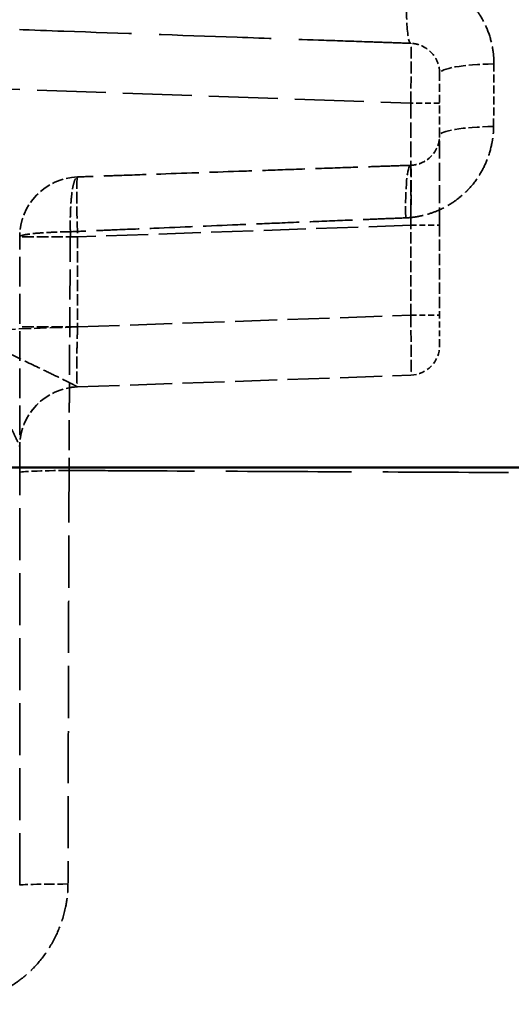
# Model space of a CAD drawing. Header units: millimetres. Extents: x 3278 to 6066, y 2420 to 4375.
# Tile 630 of 656: x 5356 to 5373, y 4158 to 4191. Entities that reach past the tile are written whole.
import ezdxf

# ---------------------------------------------------------------- set-up
doc = ezdxf.new("R2010")
doc.units = ezdxf.units.MM
doc.linetypes.add('DASHED', pattern=[0.2067, 0.1654, -0.0413])
for name, color, linetype, lineweight in [('Sichtbare tangentiale Kanten(DIN)', 7, 'Continuous', 50), ('Verdeckte Kanten(DIN)', 7, 'DASHED', 35), ('Verdeckte tangentiale Kanten(DIN)', 7, 'DASHED', 35)]:
    doc.layers.add(name, color=color, linetype=linetype, lineweight=lineweight)

msp = doc.modelspace()

# ---------------------------------------------------------------- linework, layer by layer
at = {"layer": 'Sichtbare tangentiale Kanten(DIN)'}
msp.add_open_spline([(5355.032, 4176.118), (5356.561, 4176.118), (5358.178, 4176.118), (5361.492, 4176.118), (5363.384, 4176.118), (5366.869, 4176.118), (5368.789, 4176.118), (5372.261, 4176.118), (5374.208, 4176.118), (5377.665, 4176.118), (5379.639, 4176.118), (5384.878, 4176.118), (5388.702, 4176.118), (5393.925, 4176.118), (5395.974, 4176.118), (5399.35, 4176.118), (5401.421, 4176.118), (5406.574, 4176.118), (5410.49, 4176.118), (5417.419, 4176.118), (5421.376, 4176.118), (5428.258, 4176.118), (5432.25, 4176.118), (5439.087, 4176.118), (5443.106, 4176.118), (5449.902, 4176.118), (5457.089, 4176.118), (5464.315, 4176.118), (5471.497, 4176.118), (5475.569, 4176.118), (5482.282, 4176.118), (5486.365, 4176.118), (5496.645, 4176.118), (5504.319, 4176.118), (5514.566, 4176.118), (5521.731, 4176.118), (5528.888, 4176.118), (5536.05, 4176.118), (5543.216, 4176.118), (5550.362, 4176.118), (5561.117, 4176.118), (5568.729, 4176.118), (5578.993, 4176.118), (5586.171, 4176.118), (5593.299, 4176.118), (5600.485, 4176.118), (5607.682, 4176.118), (5614.801, 4176.118), (5622.004, 4176.118), (5629.217, 4176.118), (5636.338, 4176.118), (5643.565, 4176.118), (5650.802, 4176.118), (5657.947, 4176.118), (5663.387, 4176.118), (5667.019, 4176.118), (5670.593, 4176.118), (5674.229, 4176.118), (5676.084, 4176.118), (5678.743, 4176.118), (5679.672, 4176.118), (5681.457, 4176.118), (5682.367, 4176.118), (5683.259, 4176.118)], degree=3, knots=[14.489814, 14.489814, 14.489814, 14.489814, 18.464134, 18.689617, 23.081558, 23.36296, 27.698246, 28.036377, 32.313897, 32.709965, 36.92897, 37.38427, 46.160408, 46.735989, 50.777463, 51.413065, 55.395476, 56.090193, 64.634084, 65.44382, 73.877464, 74.795655, 83.12975, 84.143483, 92.395695, 93.485008, 101.674161, 110.954613, 112.152408, 120.235768, 121.480687, 129.521119, 130.803686, 148.114736, 149.433646, 157.422764, 166.736157, 168.048868, 176.055104, 185.382915, 186.655684, 204.082235, 205.250754, 213.446397, 222.816916, 223.846446, 232.200947, 241.602748, 242.442225, 251.020836, 260.449843, 261.041513, 269.885426, 279.329591, 279.659739, 284.057904, 288.792661, 288.973947, 293.535425, 293.630776, 295.910071, 295.959273, 298.286801, 298.286801, 298.286801, 298.286801], dxfattribs=at)
at = {"layer": 'Verdeckte Kanten(DIN)', "ltscale": 1.594466}
msp.add_line((5370.404, 4187.193), (5370.404, 4189.262), dxfattribs=at)
at = {"layer": 'Verdeckte Kanten(DIN)', "ltscale": 2.287392}
msp.add_line((5370.404, 4184.195), (5370.404, 4181.193), dxfattribs=at)
at = {"layer": 'Verdeckte Kanten(DIN)', "ltscale": 8.470643}
msp.add_line((5358.334, 4178.806), (5369.439, 4179.194), dxfattribs=at)
at = {"layer": 'Verdeckte Kanten(DIN)'}
msp.add_line((5356.404, 4175.951), (5356.404, 4175.951), dxfattribs=at)
at = {"layer": 'Verdeckte Kanten(DIN)', "ltscale": 1.170062}
for centre in [(5369.404, 4187.193), (5369.404, 4180.193)]:
    msp.add_arc(centre, 1, 272, 360, dxfattribs=at)
at = {"layer": 'Verdeckte Kanten(DIN)', "ltscale": 2.340223}
for centre in [(5358.404, 4183.807), (5358.404, 4176.807)]:
    msp.add_arc(centre, 2, 92, 180, dxfattribs=at)
at = {"layer": 'Verdeckte Kanten(DIN)', "ltscale": 22.540926}
msp.add_open_spline([(5369.439, 4190.261), (5369.197, 4190.27), (5368.956, 4190.278), (5368.715, 4190.287), (5368.473, 4190.295), (5368.232, 4190.304), (5367.991, 4190.312), (5367.509, 4190.329), (5367.026, 4190.346), (5366.544, 4190.363), (5365.58, 4190.396), (5364.616, 4190.43), (5363.651, 4190.464), (5361.725, 4190.531), (5359.797, 4190.598), (5357.871, 4190.665), (5356.844, 4190.701), (5355.817, 4190.737), (5354.791, 4190.773), (5353.893, 4190.804), (5352.996, 4190.836), (5352.099, 4190.867), (5351.137, 4190.901), (5350.176, 4190.934), (5349.215, 4190.968), (5348.735, 4190.984), (5348.255, 4191.001), (5347.774, 4191.018), (5347.294, 4191.035), (5346.814, 4191.052), (5346.334, 4191.068)], degree=3, knots=[0, 0, 0, 0, 0.727999, 0.727999, 0.727999, 1.456434, 1.456434, 1.456434, 2.914057, 2.914057, 2.914057, 5.82861, 5.82861, 5.82861, 11.649607, 11.649607, 11.649607, 14.75485, 14.75485, 14.75485, 17.471933, 17.471933, 17.471933, 20.383648, 20.383648, 20.383648, 21.839702, 21.839702, 21.839702, 23.295989, 23.295989, 23.295989, 23.295989], dxfattribs=at)
at = {"layer": 'Verdeckte Kanten(DIN)', "ltscale": 1.305416}
msp.add_open_spline([(5370.404, 4189.262), (5370.404, 4189.32), (5370.399, 4189.377), (5370.389, 4189.433), (5370.37, 4189.545), (5370.331, 4189.654), (5370.275, 4189.752), (5370.193, 4189.899), (5370.074, 4190.024), (5369.925, 4190.115), (5369.831, 4190.173), (5369.723, 4190.217), (5369.611, 4190.24), (5369.555, 4190.252), (5369.497, 4190.259), (5369.439, 4190.261)], degree=3, knots=[0, 0, 0, 0, 0.112841, 0.112841, 0.112841, 0.338522, 0.338522, 0.338522, 0.676624, 0.676624, 0.676624, 0.892208, 0.892208, 0.892208, 1, 1, 1, 1], dxfattribs=at)
at = {"layer": 'Verdeckte Kanten(DIN)', "ltscale": 1.204997}
msp.add_open_spline([(5369.439, 4186.194), (5369.454, 4186.195), (5369.469, 4186.195), (5369.485, 4186.197), (5369.5, 4186.198), (5369.516, 4186.2), (5369.531, 4186.202), (5369.556, 4186.205), (5369.579, 4186.209), (5369.603, 4186.213), (5369.61, 4186.215), (5369.617, 4186.217), (5369.625, 4186.218), (5369.686, 4186.232), (5369.748, 4186.252), (5369.807, 4186.279), (5369.847, 4186.296), (5369.885, 4186.316), (5369.922, 4186.339), (5369.941, 4186.35), (5369.959, 4186.362), (5369.977, 4186.374), (5370.03, 4186.411), (5370.079, 4186.453), (5370.124, 4186.5), (5370.169, 4186.546), (5370.209, 4186.597), (5370.243, 4186.65), (5370.255, 4186.668), (5370.266, 4186.686), (5370.276, 4186.705), (5370.297, 4186.742), (5370.316, 4186.781), (5370.332, 4186.82), (5370.356, 4186.881), (5370.374, 4186.943), (5370.386, 4187.005), (5370.387, 4187.013), (5370.389, 4187.021), (5370.39, 4187.029), (5370.394, 4187.053), (5370.397, 4187.076), (5370.399, 4187.1), (5370.401, 4187.115), (5370.402, 4187.131), (5370.403, 4187.147), (5370.403, 4187.155), (5370.403, 4187.162), (5370.403, 4187.17), (5370.404, 4187.178), (5370.404, 4187.186), (5370.404, 4187.193)], degree=3, knots=[0, 0, 0, 0, 0.031865, 0.031865, 0.031865, 0.062057, 0.062057, 0.062057, 0.110436, 0.110436, 0.110436, 0.125238, 0.125238, 0.125238, 0.24916, 0.24916, 0.24916, 0.331307, 0.331307, 0.331307, 0.372339, 0.372339, 0.372339, 0.494941, 0.494941, 0.494941, 0.617048, 0.617048, 0.617048, 0.658131, 0.658131, 0.658131, 0.741416, 0.741416, 0.741416, 0.869403, 0.869403, 0.869403, 0.886044, 0.886044, 0.886044, 0.934639, 0.934639, 0.934639, 0.967363, 0.967363, 0.967363, 0.9837, 0.9837, 0.9837, 1, 1, 1, 1], dxfattribs=at)
at = {"layer": 'Verdeckte Kanten(DIN)', "ltscale": 3.588009}
msp.add_open_spline([(5370.404, 4184.195), (5370.404, 4184.42), (5370.404, 4184.644), (5370.404, 4184.863), (5370.404, 4185.027), (5370.404, 4185.187), (5370.404, 4185.343), (5370.404, 4185.395), (5370.404, 4185.446), (5370.404, 4185.496), (5370.404, 4185.698), (5370.404, 4185.889), (5370.404, 4186.065), (5370.404, 4186.152), (5370.404, 4186.236), (5370.404, 4186.315), (5370.404, 4186.395), (5370.404, 4186.47), (5370.404, 4186.539), (5370.404, 4186.679), (5370.404, 4186.799), (5370.404, 4186.897), (5370.404, 4186.921), (5370.404, 4186.944), (5370.404, 4186.965), (5370.404, 4187.03), (5370.404, 4187.081), (5370.404, 4187.118), (5370.404, 4187.168), (5370.404, 4187.193), (5370.404, 4187.193)], degree=3, knots=[-11.778682, -11.778682, -11.778682, -11.778682, -11.106032, -11.106032, -11.106032, -10.601565, -10.601565, -10.601565, -10.433382, -10.433382, -10.433382, -9.760732, -9.760732, -9.760732, -9.424407, -9.424407, -9.424407, -9.088082, -9.088082, -9.088082, -8.415432, -8.415432, -8.415432, -8.247248, -8.247248, -8.247248, -7.742782, -7.742782, -7.742782, -7.070132, -7.070132, -7.070132, -7.070132], dxfattribs=at)
at = {"layer": 'Verdeckte Kanten(DIN)', "ltscale": 8.542892}
msp.add_open_spline([(5369.439, 4186.194), (5369.207, 4186.186), (5368.975, 4186.178), (5368.743, 4186.17), (5368.511, 4186.162), (5368.279, 4186.154), (5368.047, 4186.145), (5367.584, 4186.129), (5367.12, 4186.113), (5366.657, 4186.097), (5366.16, 4186.08), (5365.663, 4186.062), (5365.167, 4186.045), (5364.737, 4186.03), (5364.308, 4186.015), (5363.879, 4186), (5362.953, 4185.968), (5362.029, 4185.935), (5361.104, 4185.903), (5360.642, 4185.887), (5360.18, 4185.871), (5359.719, 4185.855), (5359.488, 4185.847), (5359.257, 4185.838), (5359.026, 4185.83), (5358.795, 4185.822), (5358.565, 4185.814), (5358.334, 4185.806)], degree=3, knots=[0, 0, 0, 0, 0.701003, 0.701003, 0.701003, 1.401834, 1.401834, 1.401834, 2.803224, 2.803224, 2.803224, 4.306646, 4.306646, 4.306646, 5.606374, 5.606374, 5.606374, 8.409986, 8.409986, 8.409986, 9.811637, 9.811637, 9.811637, 10.512368, 10.512368, 10.512368, 11.213013, 11.213013, 11.213013, 11.213013], dxfattribs=at)
at = {"layer": 'Verdeckte Kanten(DIN)', "ltscale": 5.998297}
msp.add_open_spline([(5356.404, 4175.951), (5356.404, 4176.114), (5356.404, 4176.278), (5356.404, 4176.442), (5356.404, 4176.606), (5356.404, 4176.77), (5356.404, 4176.934), (5356.404, 4177.262), (5356.404, 4177.59), (5356.404, 4177.917), (5356.404, 4178.573), (5356.404, 4179.227), (5356.404, 4179.882), (5356.404, 4179.911), (5356.404, 4179.939), (5356.404, 4179.968), (5356.404, 4180.593), (5356.404, 4181.221), (5356.404, 4181.846), (5356.404, 4182.173), (5356.404, 4182.5), (5356.404, 4182.827), (5356.404, 4183.154), (5356.404, 4183.481), (5356.404, 4183.807)], degree=3, knots=[0, 0, 0, 0, 0.491904, 0.491904, 0.491904, 0.983359, 0.983359, 0.983359, 1.966882, 1.966882, 1.966882, 3.936551, 3.936551, 3.936551, 4.022012, 4.022012, 4.022012, 5.903306, 5.903306, 5.903306, 6.888653, 6.888653, 6.888653, 7.873113, 7.873113, 7.873113, 7.873113], dxfattribs=at)
at = {"layer": 'Verdeckte Kanten(DIN)', "ltscale": 1.195961}
msp.add_open_spline([(5370.404, 4180.193), (5370.404, 4180.193), (5370.404, 4180.22), (5370.404, 4180.27), (5370.404, 4180.286), (5370.404, 4180.305), (5370.404, 4180.327), (5370.404, 4180.371), (5370.404, 4180.424), (5370.404, 4180.486), (5370.404, 4180.548), (5370.404, 4180.618), (5370.404, 4180.693), (5370.404, 4180.731), (5370.404, 4180.77), (5370.404, 4180.81), (5370.404, 4180.931), (5370.404, 4181.062), (5370.404, 4181.193)], degree=3, knots=[-0.784789, -0.784789, -0.784789, -0.784789, -0.39247, -0.39247, -0.39247, -0.261596, -0.261596, -0.261596, 0, 0, 0, 0.261596, 0.261596, 0.261596, 0.39247, 0.39247, 0.39247, 0.784789, 0.784789, 0.784789, 0.784789], dxfattribs=at)
at = {"layer": 'Verdeckte Kanten(DIN)', "ltscale": 10.484418}
msp.add_open_spline([(5356.404, 4162.194), (5356.404, 4162.477), (5356.404, 4162.761), (5356.404, 4163.044), (5356.404, 4163.899), (5356.404, 4164.754), (5356.404, 4165.609), (5356.404, 4166.758), (5356.404, 4167.908), (5356.404, 4169.057), (5356.404, 4170.206), (5356.404, 4171.355), (5356.404, 4172.504), (5356.404, 4173.653), (5356.404, 4174.802), (5356.404, 4175.951)], degree=3, knots=[5.020497, 5.020497, 5.020497, 5.020497, 5.870455, 5.870455, 5.870455, 8.43599, 8.43599, 8.43599, 11.884606, 11.884606, 11.884606, 15.3335, 15.3335, 15.3335, 18.781864, 18.781864, 18.781864, 18.781864], dxfattribs=at)
at = {"layer": 'Verdeckte tangentiale Kanten(DIN)', "ltscale": 13.875697}
msp.add_line((5351.248, 4188.898), (5369.439, 4188.263), dxfattribs=at)
at = {"layer": 'Verdeckte tangentiale Kanten(DIN)', "ltscale": 3.098768}
msp.add_line((5369.439, 4188.263), (5369.439, 4184.195), dxfattribs=at)
at = {"layer": 'Verdeckte tangentiale Kanten(DIN)', "ltscale": 8.470643}
for p, q in [((5369.439, 4184.195), (5358.334, 4183.807)), ((5358.334, 4180.805), (5369.439, 4181.193))]:
    msp.add_line(p, q, dxfattribs=at)
at = {"layer": 'Verdeckte tangentiale Kanten(DIN)', "ltscale": 2.287392}
for p, q in [((5369.439, 4181.193), (5369.439, 4184.195)), ((5358.334, 4183.807), (5358.334, 4180.805))]:
    msp.add_line(p, q, dxfattribs=at)
at = {"layer": 'Verdeckte tangentiale Kanten(DIN)', "ltscale": 2.501792}
msp.add_line((5358.334, 4180.805), (5355.054, 4180.691), dxfattribs=at)
at = {"layer": 'Verdeckte tangentiale Kanten(DIN)', "ltscale": 2.625325}
msp.add_ellipse((5369.508, 4192.26), major_axis=(-0.07, -1.999), ratio=0.100242, start_param=4.560191, end_param=6.283185, dxfattribs=at)
at = {"layer": 'Verdeckte tangentiale Kanten(DIN)', "ltscale": 2.248806}
msp.add_ellipse((5372.404, 4189.262), major_axis=(-2, 0), ratio=0.156065, start_param=4.807291, end_param=6.283185, dxfattribs=at)
at = {"layer": 'Verdeckte tangentiale Kanten(DIN)', "ltscale": 1.170062}
for centre, start_param, end_param in [((5369.404, 4188.263), 0.000009, 1.535893), ((5369.404, 4184.195), 4.747308, 6.288399), ((5369.404, 4181.193), 4.747299, 6.283194)]:
    msp.add_ellipse(centre, major_axis=(1, 0), ratio=0.00001, start_param=start_param, end_param=end_param, dxfattribs=at)
at = {"layer": 'Verdeckte tangentiale Kanten(DIN)', "ltscale": 2.240505}
msp.add_ellipse((5372.404, 4187.193), major_axis=(-2, 0), ratio=0.147514, start_param=4.812738, end_param=6.283185, dxfattribs=at)
at = {"layer": 'Verdeckte tangentiale Kanten(DIN)', "ltscale": 2.199431}
msp.add_ellipse((5369.508, 4184.195), major_axis=(-0.07, 1.999), ratio=0.114301, start_param=0, end_param=1.443492, dxfattribs=at)
at = {"layer": 'Verdeckte tangentiale Kanten(DIN)', "ltscale": 2.391557}
msp.add_ellipse((5358.404, 4183.807), major_axis=(-0.07, 1.999), ratio=0.034878, start_param=0, end_param=1.569578, dxfattribs=at)
at = {"layer": 'Verdeckte tangentiale Kanten(DIN)', "ltscale": 2.340223}
for centre, start_param, end_param in [((5358.404, 4183.807), 4.747319, 6.292891), ((5358.404, 4180.805), 4.747297, 6.283187)]:
    msp.add_ellipse(centre, major_axis=(-2, 0), ratio=0.00001, start_param=start_param, end_param=end_param, dxfattribs=at)
at = {"layer": 'Verdeckte tangentiale Kanten(DIN)', "ltscale": 2.338458}
msp.add_ellipse((5358.404, 4176.81), major_axis=(-2, 0), ratio=0.999433, start_param=4.748454, end_param=6.283185, dxfattribs=at)
at = {"layer": 'Verdeckte tangentiale Kanten(DIN)', "ltscale": 2.121875}
msp.add_ellipse((5358.404, 4175.951), major_axis=(-2, 0), ratio=0.034048, start_param=4.890507, end_param=6.283101, dxfattribs=at)
at = {"layer": 'Verdeckte tangentiale Kanten(DIN)', "ltscale": 2.094878}
msp.add_ellipse((5358.404, 4162.194), major_axis=(-2, 0), ratio=0.018274, start_param=4.908306, end_param=6.283183, dxfattribs=at)
at = {"layer": 'Verdeckte tangentiale Kanten(DIN)', "ltscale": 3.563034}
msp.add_open_spline([(5372.214, 4189.573), (5372.214, 4189.596), (5372.214, 4189.62), (5372.214, 4189.643), (5372.213, 4189.667), (5372.212, 4189.691), (5372.211, 4189.714), (5372.209, 4189.762), (5372.206, 4189.809), (5372.202, 4189.857), (5372.193, 4189.952), (5372.179, 4190.047), (5372.162, 4190.143), (5372.126, 4190.333), (5372.072, 4190.521), (5372.001, 4190.701), (5371.995, 4190.716), (5371.989, 4190.73), (5371.983, 4190.745), (5371.916, 4190.909), (5371.834, 4191.065), (5371.739, 4191.212), (5371.669, 4191.32), (5371.592, 4191.423), (5371.509, 4191.521), (5371.468, 4191.569), (5371.426, 4191.615), (5371.383, 4191.66), (5371.249, 4191.798), (5371.103, 4191.923), (5370.946, 4192.033), (5370.905, 4192.062), (5370.862, 4192.091), (5370.82, 4192.118), (5370.701, 4192.192), (5370.578, 4192.259), (5370.446, 4192.316), (5370.436, 4192.32), (5370.426, 4192.325), (5370.416, 4192.329), (5370.246, 4192.401), (5370.062, 4192.457), (5369.886, 4192.497), (5369.807, 4192.516), (5369.73, 4192.531), (5369.655, 4192.542), (5369.642, 4192.544), (5369.629, 4192.546), (5369.615, 4192.548), (5369.572, 4192.553), (5369.528, 4192.558), (5369.481, 4192.562), (5369.457, 4192.564), (5369.432, 4192.566), (5369.405, 4192.567), (5369.379, 4192.568), (5369.351, 4192.569), (5369.321, 4192.57)], degree=3, knots=[0, 0, 0, 0, 0.072952, 0.072952, 0.072952, 0.145901, 0.145901, 0.145901, 0.291793, 0.291793, 0.291793, 0.583537, 0.583537, 0.583537, 1.166561, 1.166561, 1.166561, 1.215102, 1.215102, 1.215102, 1.749758, 1.749758, 1.749758, 2.14268, 2.14268, 2.14268, 2.333103, 2.333103, 2.333103, 2.916437, 2.916437, 2.916437, 3.071338, 3.071338, 3.071338, 3.49967, 3.49967, 3.49967, 3.532596, 3.532596, 3.532596, 4.082912, 4.082912, 4.082912, 4.32978, 4.32978, 4.32978, 4.374588, 4.374588, 4.374588, 4.520264, 4.520264, 4.520264, 4.5932, 4.5932, 4.5932, 4.666227, 4.666227, 4.666227, 4.666227], dxfattribs=at)
at = {"layer": 'Verdeckte tangentiale Kanten(DIN)', "ltscale": 2.391428}
for points in [[(5369.439, 4188.263), (5369.445, 4188.611), (5369.454, 4189.308), (5369.454, 4190.074), (5369.445, 4190.261), (5369.439, 4190.261)], [(5369.439, 4181.193), (5369.445, 4180.844), (5369.454, 4180.147), (5369.454, 4179.381), (5369.445, 4179.194), (5369.439, 4179.194)], [(5369.439, 4181.193), (5369.445, 4180.844), (5369.454, 4180.147), (5369.454, 4179.381), (5369.445, 4179.194), (5369.439, 4179.194)]]:
    msp.add_open_spline(points, degree=3, dxfattribs=at)
at = {"layer": 'Verdeckte tangentiale Kanten(DIN)', "ltscale": 1.607611}
msp.add_open_spline([(5372.203, 4187.487), (5372.204, 4187.661), (5372.205, 4187.835), (5372.206, 4188.009), (5372.207, 4188.183), (5372.208, 4188.357), (5372.209, 4188.531), (5372.209, 4188.657), (5372.21, 4188.783), (5372.211, 4188.909), (5372.211, 4188.956), (5372.211, 4189.004), (5372.211, 4189.052), (5372.212, 4189.226), (5372.213, 4189.399), (5372.214, 4189.573)], degree=3, knots=[0, 0, 0, 0, 0.523242, 0.523242, 0.523242, 1.046467, 1.046467, 1.046467, 1.425748, 1.425748, 1.425748, 1.569709, 1.569709, 1.569709, 2.092946, 2.092946, 2.092946, 2.092946], dxfattribs=at)
at = {"layer": 'Verdeckte tangentiale Kanten(DIN)', "ltscale": 3.564119}
msp.add_open_spline([(5369.273, 4184.441), (5369.332, 4184.444), (5369.382, 4184.447), (5369.428, 4184.451), (5369.474, 4184.455), (5369.516, 4184.46), (5369.56, 4184.467), (5369.649, 4184.479), (5369.746, 4184.497), (5369.842, 4184.52), (5369.896, 4184.532), (5369.949, 4184.546), (5370.001, 4184.561), (5370.139, 4184.601), (5370.27, 4184.65), (5370.397, 4184.708), (5370.406, 4184.712), (5370.416, 4184.716), (5370.425, 4184.72), (5370.591, 4184.798), (5370.751, 4184.891), (5370.903, 4184.998), (5370.998, 4185.065), (5371.089, 4185.137), (5371.176, 4185.213), (5371.235, 4185.266), (5371.293, 4185.321), (5371.348, 4185.378), (5371.483, 4185.519), (5371.605, 4185.672), (5371.711, 4185.837), (5371.724, 4185.858), (5371.736, 4185.878), (5371.749, 4185.899), (5371.838, 4186.045), (5371.915, 4186.202), (5371.979, 4186.362), (5372.052, 4186.545), (5372.107, 4186.735), (5372.145, 4186.924), (5372.164, 4187.019), (5372.178, 4187.113), (5372.188, 4187.207), (5372.193, 4187.254), (5372.197, 4187.301), (5372.199, 4187.348), (5372.2, 4187.371), (5372.201, 4187.395), (5372.202, 4187.418), (5372.203, 4187.441), (5372.203, 4187.464), (5372.203, 4187.487)], degree=3, knots=[0, 0, 0, 0, 0.144188, 0.144188, 0.144188, 0.287627, 0.287627, 0.287627, 0.577435, 0.577435, 0.577435, 0.736867, 0.736867, 0.736867, 1.154873, 1.154873, 1.154873, 1.185242, 1.185242, 1.185242, 1.732386, 1.732386, 1.732386, 2.07452, 2.07452, 2.07452, 2.309827, 2.309827, 2.309827, 2.887189, 2.887189, 2.887189, 2.958326, 2.958326, 2.958326, 3.463675, 3.463675, 3.463675, 4.041221, 4.041221, 4.041221, 4.330511, 4.330511, 4.330511, 4.475071, 4.475071, 4.475071, 4.547304, 4.547304, 4.547304, 4.619496, 4.619496, 4.619496, 4.619496], dxfattribs=at)
at = {"layer": 'Verdeckte tangentiale Kanten(DIN)', "ltscale": 2.392485}
msp.add_open_spline([(5369.439, 4186.194), (5369.445, 4186.194), (5369.454, 4186.008), (5369.454, 4185.242), (5369.445, 4184.544), (5369.439, 4184.195)], degree=3, dxfattribs=at)
at = {"layer": 'Verdeckte tangentiale Kanten(DIN)', "ltscale": 2.255101}
msp.add_open_spline([(5358.093, 4183.978), (5358.09, 4184.118), (5358.088, 4184.397), (5358.1, 4184.787), (5358.126, 4185.135), (5358.164, 4185.423), (5358.213, 4185.639), (5358.27, 4185.774), (5358.312, 4185.806), (5358.334, 4185.806)], degree=3, knots=[0, 0, 0, 0, 0.422074, 0.844149, 1.266226, 1.688305, 2.110386, 2.532468, 2.954553, 2.954553, 2.954553, 2.954553], dxfattribs=at)
at = {"layer": 'Verdeckte tangentiale Kanten(DIN)', "ltscale": 8.60197}
msp.add_open_spline([(5369.273, 4184.441), (5369.039, 4184.432), (5368.804, 4184.422), (5368.57, 4184.413), (5368.337, 4184.403), (5368.103, 4184.394), (5367.87, 4184.384), (5367.403, 4184.365), (5366.937, 4184.346), (5366.471, 4184.327), (5365.971, 4184.307), (5365.471, 4184.286), (5364.972, 4184.266), (5364.539, 4184.248), (5364.107, 4184.23), (5363.674, 4184.212), (5362.741, 4184.173), (5361.807, 4184.134), (5360.876, 4184.095), (5360.41, 4184.076), (5359.945, 4184.056), (5359.48, 4184.037), (5359.248, 4184.027), (5359.015, 4184.017), (5358.783, 4184.007), (5358.553, 4183.997), (5358.323, 4183.988), (5358.093, 4183.978)], degree=3, knots=[0, 0, 0, 0, 0.700679, 0.700679, 0.700679, 1.401481, 1.401481, 1.401481, 2.803276, 2.803276, 2.803276, 4.306646, 4.306646, 4.306646, 5.606595, 5.606595, 5.606595, 8.409591, 8.409591, 8.409591, 9.811209, 9.811209, 9.811209, 10.512083, 10.512083, 10.512083, 11.208159, 11.208159, 11.208159, 11.208159], dxfattribs=at)
at = {"layer": 'Verdeckte tangentiale Kanten(DIN)', "ltscale": 2.155724}
msp.add_open_spline([(5356.404, 4183.807), (5356.404, 4183.828), (5356.445, 4183.848), (5356.528, 4183.867), (5356.609, 4183.886), (5356.731, 4183.904), (5356.884, 4183.92), (5357.036, 4183.935), (5357.221, 4183.948), (5357.428, 4183.958), (5357.635, 4183.968), (5357.862, 4183.975), (5358.093, 4183.978)], degree=3, knots=[0, 0, 0, 0, 0.2503789, 0.2503789, 0.2503789, 0.4999878, 0.4999878, 0.4999878, 0.7495961, 0.7495961, 0.7495961, 1, 1, 1, 1], dxfattribs=at)
at = {"layer": 'Verdeckte tangentiale Kanten(DIN)', "ltscale": 6.077023}
msp.add_open_spline([(5358.093, 4183.978), (5358.091, 4183.648), (5358.088, 4183.317), (5358.086, 4182.986), (5358.084, 4182.669), (5358.082, 4182.352), (5358.08, 4182.035), (5358.079, 4182.021), (5358.079, 4182.006), (5358.079, 4181.992), (5358.077, 4181.682), (5358.075, 4181.372), (5358.073, 4181.063), (5358.071, 4180.74), (5358.07, 4180.418), (5358.068, 4180.095), (5358.068, 4180.066), (5358.067, 4180.037), (5358.067, 4180.008), (5358.066, 4179.748), (5358.064, 4179.486), (5358.063, 4179.224), (5358.062, 4178.932), (5358.06, 4178.64), (5358.059, 4178.348), (5358.058, 4178.237), (5358.058, 4178.125), (5358.057, 4178.013), (5358.056, 4177.736), (5358.055, 4177.459), (5358.054, 4177.183), (5358.053, 4177.127), (5358.053, 4177.071), (5358.053, 4177.015), (5358.052, 4176.849), (5358.052, 4176.683), (5358.051, 4176.517), (5358.051, 4176.351), (5358.05, 4176.184), (5358.049, 4176.018)], degree=3, knots=[0, 0, 0, 0, 0.984366, 0.984366, 0.984366, 1.92555, 1.92555, 1.92555, 1.968278, 1.968278, 1.968278, 2.888325, 2.888325, 2.888325, 3.851101, 3.851101, 3.851101, 3.936557, 3.936557, 3.936557, 4.712963, 4.712963, 4.712963, 5.574826, 5.574826, 5.574826, 5.904827, 5.904827, 5.904827, 6.72397, 6.72397, 6.72397, 6.888981, 6.888981, 6.888981, 7.381107, 7.381107, 7.381107, 7.873113, 7.873113, 7.873113, 7.873113], dxfattribs=at)
at = {"layer": 'Verdeckte tangentiale Kanten(DIN)', "ltscale": 2.39332}
msp.add_open_spline([(5358.334, 4180.805), (5358.33, 4180.69), (5358.326, 4180.575), (5358.323, 4180.461), (5358.319, 4180.317), (5358.315, 4180.175), (5358.313, 4180.039), (5358.311, 4179.959), (5358.31, 4179.88), (5358.308, 4179.805), (5358.306, 4179.653), (5358.305, 4179.514), (5358.305, 4179.391), (5358.305, 4179.268), (5358.306, 4179.161), (5358.308, 4179.073), (5358.31, 4179.03), (5358.311, 4178.991), (5358.313, 4178.958), (5358.315, 4178.902), (5358.319, 4178.861), (5358.323, 4178.836), (5358.326, 4178.816), (5358.33, 4178.806), (5358.334, 4178.806)], degree=3, knots=[0, 0, 0, 0, 0.111156, 0.111156, 0.111156, 0.250662, 0.250662, 0.250662, 0.333468, 0.333468, 0.333468, 0.5, 0.5, 0.5, 0.666532, 0.666532, 0.666532, 0.749338, 0.749338, 0.749338, 0.888844, 0.888844, 0.888844, 1, 1, 1, 1], dxfattribs=at)
at = {"layer": 'Verdeckte tangentiale Kanten(DIN)', "ltscale": 3.387969}
msp.add_open_spline([(5358.332, 4178.807), (5358.327, 4178.812), (5358.252, 4178.853), (5357.997, 4178.979), (5357.642, 4179.153), (5357.083, 4179.424), (5356.198, 4179.849), (5355.442, 4180.21), (5355.053, 4180.395)], degree=3, knots=[0, 0, 0, 0, 0.605705, 1.216325, 1.642894, 2.271619, 3.379662, 4.52429, 4.52429, 4.52429, 4.52429], dxfattribs=at)
at = {"layer": 'Verdeckte tangentiale Kanten(DIN)', "ltscale": 2.916389}
msp.add_open_spline([(5355.048, 4179.553), (5355.149, 4179.356), (5355.433, 4178.801), (5355.793, 4178.087), (5356.072, 4177.526), (5356.247, 4177.166), (5356.371, 4176.904), (5356.404, 4176.82), (5356.404, 4176.81)], degree=3, knots=[1.110725, 1.110725, 1.110725, 1.110725, 1.708454, 2.816497, 3.445222, 3.871791, 4.482411, 5.088116, 5.088116, 5.088116, 5.088116], dxfattribs=at)
at = {"layer": 'Verdeckte tangentiale Kanten(DIN)', "ltscale": 10.508056}
msp.add_open_spline([(5358.05, 4176.018), (5358.046, 4174.94), (5358.043, 4173.863), (5358.04, 4172.785), (5358.04, 4172.711), (5358.039, 4172.638), (5358.039, 4172.564), (5358.036, 4171.56), (5358.033, 4170.555), (5358.031, 4169.55), (5358.03, 4169.403), (5358.03, 4169.255), (5358.03, 4169.108), (5358.027, 4168.177), (5358.025, 4167.246), (5358.023, 4166.315), (5358.022, 4166.094), (5358.022, 4165.873), (5358.021, 4165.652), (5358.02, 4164.795), (5358.018, 4163.938), (5358.016, 4163.082), (5358.016, 4162.798), (5358.015, 4162.514), (5358.014, 4162.23)], degree=3, knots=[0, 0, 0, 0, 3.227852, 3.227852, 3.227852, 3.448582, 3.448582, 3.448582, 6.455704, 6.455704, 6.455704, 6.897164, 6.897164, 6.897164, 9.683557, 9.683557, 9.683557, 10.345745, 10.345745, 10.345745, 12.911409, 12.911409, 12.911409, 13.761447, 13.761447, 13.761447, 13.761447], dxfattribs=at)
at = {"layer": 'Verdeckte tangentiale Kanten(DIN)', "ltscale": 25.310148}
msp.add_open_spline([(5358.049, 4176.018), (5358.582, 4176.015), (5360.897, 4176.004), (5364.999, 4175.984), (5370.364, 4175.96), (5375.743, 4175.937), (5382.954, 4175.907), (5390.214, 4175.875), (5397.502, 4175.839), (5404.795, 4175.803), (5413.905, 4175.757), (5424.826, 4175.702), (5435.729, 4175.647), (5450.228, 4175.575), (5464.687, 4175.503), (5479.131, 4175.435), (5493.548, 4175.367), (5511.533, 4175.283), (5533.076, 4175.182), (5554.606, 4175.08), (5576.084, 4174.978), (5597.57, 4174.875), (5619.046, 4174.771), (5640.509, 4174.668), (5658.44, 4174.581), (5670.999, 4174.521), (5677.274, 4174.491), (5680.859, 4174.473), (5682.649, 4174.466), (5683.545, 4174.462)], degree=3, knots=[0.0577412, 0.0577412, 0.0577412, 0.0577412, 0.0624082, 0.0779998, 0.0935874, 0.1091758, 0.1247803, 0.1560617, 0.1717318, 0.1874057, 0.2187474, 0.2500816, 0.2814035, 0.3127089, 0.3752767, 0.4065444, 0.4377999, 0.5002835, 0.5627451, 0.6251968, 0.6876318, 0.7500738, 0.8125213, 0.8749801, 0.9374796, 0.9687406, 0.9843704, 0.9921866, 1, 1, 1, 1], dxfattribs=at)
at = {"layer": 'Verdeckte tangentiale Kanten(DIN)', "ltscale": 4.750109}
msp.add_open_spline([(5354.12, 4158.218), (5354.183, 4158.221), (5354.247, 4158.224), (5354.31, 4158.229), (5354.374, 4158.234), (5354.437, 4158.241), (5354.5, 4158.25), (5354.626, 4158.267), (5354.752, 4158.29), (5354.876, 4158.318), (5355.125, 4158.376), (5355.369, 4158.457), (5355.604, 4158.56), (5355.838, 4158.662), (5356.063, 4158.787), (5356.275, 4158.932), (5356.424, 4159.035), (5356.567, 4159.149), (5356.701, 4159.272), (5356.756, 4159.322), (5356.81, 4159.374), (5356.862, 4159.428), (5357.042, 4159.613), (5357.203, 4159.815), (5357.344, 4160.032), (5357.486, 4160.248), (5357.607, 4160.478), (5357.706, 4160.718), (5357.805, 4160.957), (5357.882, 4161.206), (5357.934, 4161.459), (5357.96, 4161.586), (5357.98, 4161.714), (5357.994, 4161.843), (5358, 4161.907), (5358.005, 4161.971), (5358.009, 4162.036), (5358.011, 4162.068), (5358.012, 4162.101), (5358.013, 4162.133), (5358.014, 4162.165), (5358.014, 4162.198), (5358.014, 4162.23)], degree=3, knots=[0, 0, 0, 0, 0.193771, 0.193771, 0.193771, 0.387591, 0.387591, 0.387591, 0.775262, 0.775262, 0.775262, 1.550052, 1.550052, 1.550052, 2.324709, 2.324709, 2.324709, 2.873488, 2.873488, 2.873488, 3.099376, 3.099376, 3.099376, 3.875179, 3.875179, 3.875179, 4.650919, 4.650919, 4.650919, 5.424754, 5.424754, 5.424754, 5.811537, 5.811537, 5.811537, 6.005005, 6.005005, 6.005005, 6.101789, 6.101789, 6.101789, 6.19862, 6.19862, 6.19862, 6.19862], dxfattribs=at)

doc.saveas('drawing.dxf')
